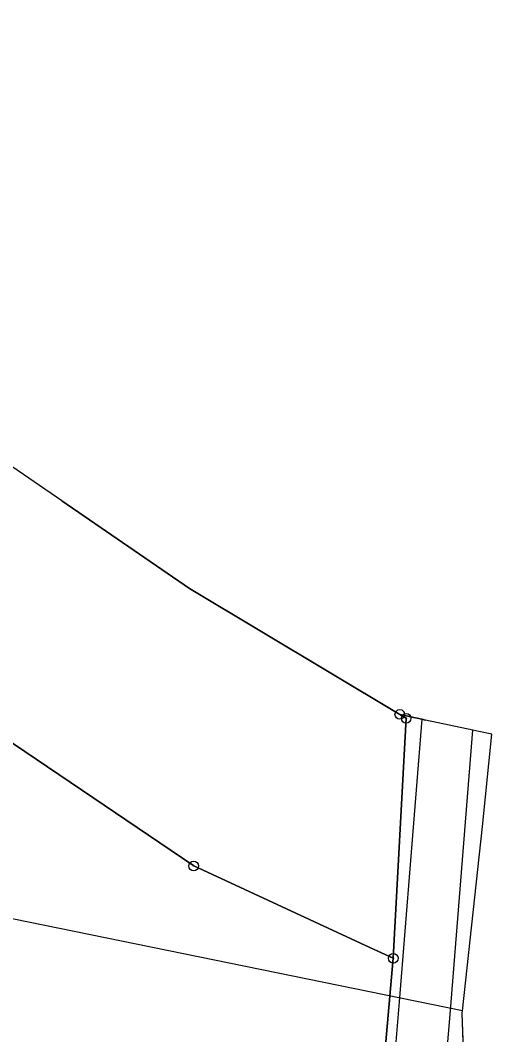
# Model space of a CAD drawing. Extents: x -734504 to -730695, y -1027923 to -1024502.
# Drawn here: x -733547.6 to -733498.7, y -1026104.3 to -1025999.1 of the extents above; entities that cross this region are included whole.
import ezdxf

# ---------------------------------------------------------------- set-up
doc = ezdxf.new("R2010")
doc.units = 0
for name, color, linetype in [('Hranice parcel', 7, 'Continuous'), ('Polygon ku', 7, 'Continuous'), ('Polygon parcely', 7, 'Continuous'), ('Poz předměty', 7, 'Continuous'), ('Vnitřní kresba', 7, 'Continuous'), ('Značky bodu BP', 7, 'Continuous')]:
    doc.layers.add(name, color=color, linetype=linetype)

msp = doc.modelspace()

# ---------------------------------------------------------------- linework, layer by layer
at = {"layer": 'Hranice parcel'}
for p, q in [((-733543.3, -1026048.94), (-733530.04, -1026058.02)), ((-733530.04, -1026058.02), (-733508.23, -1026071.1)), ((-733508.23, -1026071.1), (-733505.96, -1026071.59)), ((-733505.96, -1026071.59), (-733505.55, -1026071.68)), ((-733500.64, -1026072.74), (-733505.55, -1026071.68)), ((-733499.66, -1026082.73), (-733498.69, -1026073.16)), ((-733501.54, -1026108.01), (-733501.75, -1026102.08))]:
    msp.add_line(p, q, dxfattribs=at)
for points in [[(-733543.3, -1026048.94), (-733552.5, -1026042.63), (-733584.77, -1026019.57), (-733599.76, -1026007.82)], [(-733626.51, -1026081.43), (-733610.01, -1026063.13), (-733592.76, -1026044.13), (-733529.62, -1026086.82), (-733511.33, -1026095.28), (-733508.91, -1026096.4)], [(-733508.91, -1026096.4), (-733507.57, -1026071.5), (-733508.23, -1026071.1)], [(-733498.69, -1026073.16), (-733500.01, -1026072.87), (-733500.64, -1026072.74)], [(-733501.75, -1026102.08), (-733501.73, -1026101.86), (-733499.66, -1026082.73)], [(-733516.6, -1026160.7), (-733516.05, -1026158.93), (-733515.8, -1026158.14), (-733515.32, -1026157.03), (-733515.19, -1026156.58), (-733513.76, -1026151.6), (-733508.91, -1026096.4)]]:
    msp.add_lwpolyline(points, dxfattribs=at)
at = {"layer": 'Polygon ku'}
msp.add_lwpolyline([(-733501.54, -1026108.01), (-733501.75, -1026102.08), (-733501.73, -1026101.86), (-733499.66, -1026082.73), (-733498.69, -1026073.16), (-733500.01, -1026072.87), (-733500.64, -1026072.74), (-733505.55, -1026071.68), (-733505.96, -1026071.59), (-733508.23, -1026071.1), (-733530.04, -1026058.02), (-733543.3, -1026048.94), (-733552.5, -1026042.63), (-733584.77, -1026019.57), (-733599.76, -1026007.82), (-733611, -1025999.01), (-733627.74, -1025984.69), (-733651.75, -1025962.72), (-733664.91, -1025949.85), (-733669.26, -1025945.6), (-733669.6, -1025945.87), (-733712.57, -1025979.83), (-733727.47, -1025964.47), (-733743.56, -1025950.15)], dxfattribs=at)
at = {"layer": 'Polygon parcely'}
for points in [[(-733584.77, -1026019.57), (-733599.76, -1026007.82), (-733650.09, -1026062.24), (-733635.03, -1026075.64), (-733626.51, -1026081.43), (-733610.01, -1026063.13), (-733592.76, -1026044.13), (-733529.62, -1026086.82), (-733511.33, -1026095.28), (-733508.91, -1026096.4), (-733507.57, -1026071.5), (-733508.23, -1026071.1), (-733530.04, -1026058.02), (-733543.3, -1026048.94), (-733552.5, -1026042.63)], [(-733515.8, -1026158.14), (-733515.32, -1026157.03), (-733515.19, -1026156.58), (-733513.76, -1026151.6), (-733508.91, -1026096.4), (-733511.33, -1026095.28), (-733529.62, -1026086.82), (-733592.76, -1026044.13), (-733610.01, -1026063.13), (-733626.51, -1026081.43), (-733616.11, -1026091.58), (-733539.6, -1026147.57), (-733517.69, -1026160.08), (-733516.6, -1026160.7), (-733516.05, -1026158.93)]]:
    msp.add_lwpolyline(points, close=True, dxfattribs=at)
msp.add_lwpolyline([(-733501.54, -1026108.01), (-733501.75, -1026102.08), (-733501.73, -1026101.86), (-733499.66, -1026082.73), (-733498.69, -1026073.16), (-733500.01, -1026072.87), (-733500.64, -1026072.74), (-733505.55, -1026071.68), (-733505.96, -1026071.59), (-733508.23, -1026071.1), (-733507.57, -1026071.5), (-733508.91, -1026096.4), (-733513.76, -1026151.6)], dxfattribs=at)
at = {"layer": 'Poz předměty'}
msp.add_line((-733501.73, -1026101.86), (-733578.5, -1026086.19), dxfattribs=at)
at = {"layer": 'Vnitřní kresba'}
for p, q in [((-733505.96, -1026071.59), (-733508.3, -1026100.92)), ((-733502.96, -1026101.81), (-733500.64, -1026072.74)), ((-733508.3, -1026100.92), (-733510.97, -1026134.34)), ((-733504.55, -1026119.57), (-733502.96, -1026101.81))]:
    msp.add_line(p, q, dxfattribs=at)
at = {"layer": 'Značky bodu BP'}
for centre, radius in [((-733508.23, -1026071.1), 0.5), ((-733508.23, -1026071.1), 0.0303), ((-733507.57, -1026071.5), 0.5), ((-733507.57, -1026071.5), 0.0303), ((-733529.62, -1026086.82), 0.5), ((-733529.62, -1026086.82), 0.0303), ((-733508.91, -1026096.4), 0.5), ((-733508.91, -1026096.4), 0.0303)]:
    msp.add_circle(centre, radius, dxfattribs=at)

doc.saveas('drawing.dxf')
